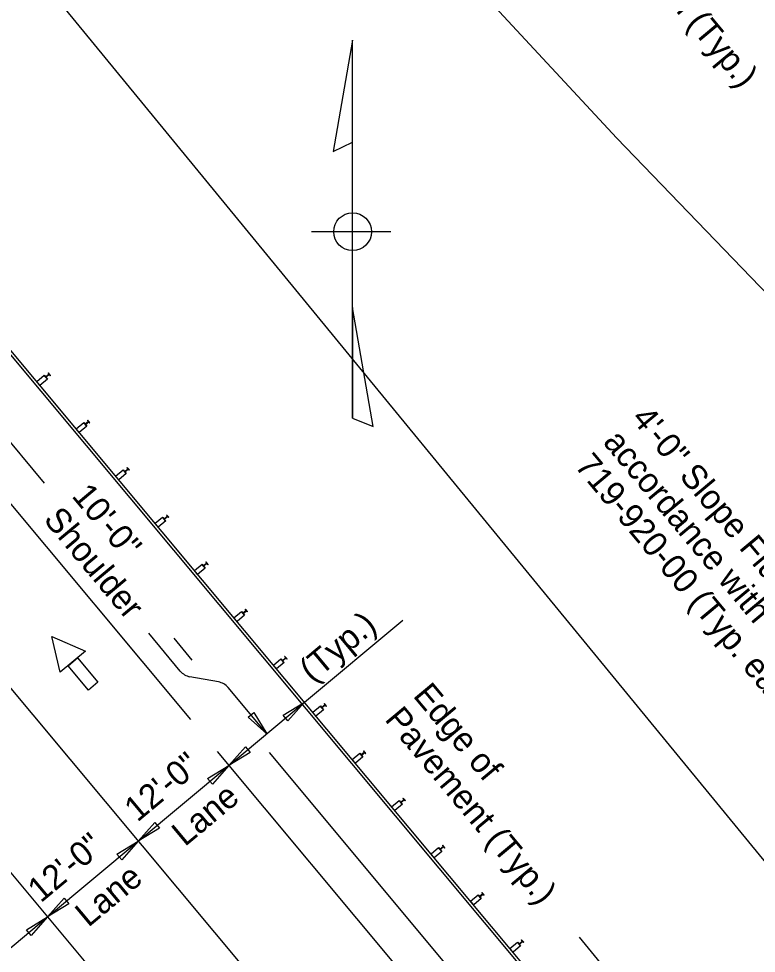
# Model space of a CAD drawing. Extents: x 2042995 to 2043795, y 305365 to 306249.
# Drawn here: x 2043311.5 to 2043386.5, y 306064.7 to 306159.6 of the extents above; entities that cross this region are included whole.
import ezdxf

# ---------------------------------------------------------------- set-up
doc = ezdxf.new("R2010")
doc.units = 0
for name, color, linetype in [('BR_AUTO DIMENSION', 7, 'Continuous'), ('BR_BORDER LINES', 7, 'Continuous'), ('BR_CENTER LINES', 7, 'Continuous'), ('BR_GROUND LINES', 7, 'Continuous'), ('BR_PROPOSED_TRAVELWAY', 7, 'Continuous'), ('BR_STRUCTURAL STEEL', 7, 'Continuous'), ('BR_TABLE LINES', 7, 'Continuous'), ('BR_TEXT', 7, 'Continuous'), ('RD_EV_JW', 7, 'Continuous')]:
    doc.layers.add(name, color=color, linetype=linetype)

msp = doc.modelspace()

# ---------------------------------------------------------------- linework, layer by layer
at = {"layer": 'BR_AUTO DIMENSION'}
for p, q in [((2043340.573, 306090.179), (2043350.567, 306098.525)), ((2043327.958, 306093.349), (2043324.758, 306097.181)), ((2043331.832, 306092.245), (2043328.936, 306092.779)), ((2043336.736, 306086.974), (2043332.81, 306091.675)), ((2043332.898, 306083.769), (2043340.573, 306090.179)), ((2043323.688, 306076.076), (2043332.898, 306083.769)), ((2043314.478, 306068.384), (2043323.688, 306076.076)), ((2043306.803, 306061.974), (2043314.478, 306068.384)), ((2043368.468, 306066.311), (2043370.627, 306063.725))]:
    msp.add_line(p, q, dxfattribs=at)
for points in [[(2043338.414, 306088.864), (2043340.573, 306090.179), (2043338.895, 306088.289)], [(2043335.421, 306089.133), (2043336.736, 306086.974), (2043334.845, 306088.652)], [(2043335.057, 306085.084), (2043332.898, 306083.769), (2043334.577, 306085.659)], [(2043330.739, 306082.454), (2043332.898, 306083.769), (2043331.22, 306081.878)], [(2043325.847, 306077.391), (2043323.688, 306076.076), (2043325.366, 306077.967)], [(2043321.529, 306074.762), (2043323.688, 306076.076), (2043322.01, 306074.186)], [(2043316.637, 306069.699), (2043314.478, 306068.384), (2043316.156, 306070.275)], [(2043312.319, 306067.069), (2043314.478, 306068.384), (2043312.799, 306066.494)]]:
    msp.add_lwpolyline(points, close=True, dxfattribs=at)
for centre, start, end in [((2043329.237, 306094.418), 219.86836, 259.5706), ((2043331.531, 306090.606), 39.86836, 79.5706)]:
    msp.add_arc(centre, 1.667, start, end, dxfattribs=at)
at = {"layer": 'BR_BORDER LINES'}
for p, q in [((2043345.464, 306157.437), (2043343.494, 306146.125)), ((2043345.464, 306157.437), (2043343.494, 306146.125)), ((2043345.465, 306119.037), (2043345.464, 306157.437)), ((2043343.494, 306146.125), (2043345.465, 306147.072)), ((2043343.494, 306146.125), (2043345.465, 306147.071)), ((2043349.341, 306137.972), (2043341.296, 306137.971)), ((2043347.542, 306118.191), (2043345.465, 306130.278)), ((2043347.542, 306118.191), (2043345.465, 306130.278)), ((2043345.465, 306130.278), (2043345.465, 306119.037)), ((2043345.465, 306119.037), (2043347.542, 306118.191)), ((2043345.465, 306119.037), (2043347.542, 306118.191))]:
    msp.add_line(p, q, dxfattribs=at)
msp.add_lwpolyline([(2043345.465, 306147.071), (2043345.465, 306147.072), (2043345.464, 306157.437)], dxfattribs=at)
msp.add_circle((2043345.464, 306137.971), 1.92, dxfattribs=at)
at = {"layer": 'BR_CENTER LINES'}
msp.add_line((2043284.298, 306123.239), (2043537.704, 305819.829), dxfattribs=at)
at = {"layer": 'BR_GROUND LINES'}
for p, q in [((2043339.051, 306183.232), (2043372.322, 306147.486)), ((2043372.322, 306147.486), (2043407.059, 306111.357))]:
    msp.add_line(p, q, dxfattribs=at)
at = {"layer": 'BR_PROPOSED_TRAVELWAY'}
for p, q in [((2043407.235, 306010.363), (2043303.875, 306134.119)), ((2043314.164, 306112.439), (2043297.347, 306132.575)), ((2043294.277, 306130.011), (2043328.997, 306088.44)), ((2043275.088, 306115.547), (2043399.847, 305966.169)), ((2043329.177, 306094.464), (2043327.323, 306096.684)), ((2043331.716, 306085.185), (2043414.157, 305986.476)), ((2043363.359, 306053.537), (2043337.011, 306085.084))]:
    msp.add_line(p, q, dxfattribs=at)
at = {"layer": 'BR_STRUCTURAL STEEL'}
for p, q in [((2043385.427, 306036.019), (2043301.538, 306136.463)), ((2043385.651, 306036.206), (2043301.761, 306136.65)), ((2043314.618, 306123.483), (2043314.298, 306123.216)), ((2043314.325, 306123.184), (2043314.644, 306123.451)), ((2043314.556, 306123.622), (2043314.524, 306123.595)), ((2043314.524, 306123.595), (2043314.618, 306123.483)), ((2043314.77, 306123.366), (2043314.556, 306123.622)), ((2043314.644, 306123.451), (2043314.738, 306123.339)), ((2043314.204, 306123.328), (2043314.172, 306123.301)), ((2043314.172, 306123.301), (2043314.386, 306123.045)), ((2043314.298, 306123.216), (2043314.204, 306123.328)), ((2043314.418, 306123.072), (2043314.325, 306123.184)), ((2043314.386, 306123.045), (2043314.418, 306123.072)), ((2043314.738, 306123.339), (2043314.77, 306123.366)), ((2043318.624, 306118.686), (2043318.304, 306118.419)), ((2043318.331, 306118.387), (2043318.651, 306118.654)), ((2043318.563, 306118.825), (2043318.531, 306118.798)), ((2043318.531, 306118.798), (2043318.624, 306118.686)), ((2043318.776, 306118.569), (2043318.563, 306118.825)), ((2043318.651, 306118.654), (2043318.744, 306118.542)), ((2043318.211, 306118.531), (2043318.179, 306118.504)), ((2043318.179, 306118.504), (2043318.392, 306118.248)), ((2043318.304, 306118.419), (2043318.211, 306118.531)), ((2043318.424, 306118.275), (2043318.331, 306118.387)), ((2043318.392, 306118.248), (2043318.424, 306118.275)), ((2043318.744, 306118.542), (2043318.776, 306118.569)), ((2043322.569, 306114.028), (2043322.537, 306114.001)), ((2043322.537, 306114.001), (2043322.63, 306113.889)), ((2043322.783, 306113.772), (2043322.569, 306114.028)), ((2043322.217, 306113.734), (2043322.185, 306113.707)), ((2043322.185, 306113.707), (2043322.399, 306113.451)), ((2043322.311, 306113.622), (2043322.217, 306113.734)), ((2043322.63, 306113.889), (2043322.311, 306113.622)), ((2043322.337, 306113.59), (2043322.657, 306113.857)), ((2043322.431, 306113.478), (2043322.337, 306113.59)), ((2043322.399, 306113.451), (2043322.431, 306113.478)), ((2043322.657, 306113.857), (2043322.751, 306113.745)), ((2043322.751, 306113.745), (2043322.783, 306113.772)), ((2043326.575, 306109.231), (2043326.543, 306109.204)), ((2043326.543, 306109.204), (2043326.637, 306109.092)), ((2043326.789, 306108.975), (2043326.575, 306109.231)), ((2043326.224, 306108.937), (2043326.192, 306108.91)), ((2043326.192, 306108.91), (2043326.405, 306108.654)), ((2043326.317, 306108.825), (2043326.224, 306108.937)), ((2043326.637, 306109.092), (2043326.317, 306108.825)), ((2043326.344, 306108.793), (2043326.664, 306109.06)), ((2043326.437, 306108.681), (2043326.344, 306108.793)), ((2043326.405, 306108.654), (2043326.437, 306108.681)), ((2043326.664, 306109.06), (2043326.757, 306108.948)), ((2043326.757, 306108.948), (2043326.789, 306108.975)), ((2043330.582, 306104.434), (2043330.55, 306104.407)), ((2043330.55, 306104.407), (2043330.643, 306104.295)), ((2043330.795, 306104.178), (2043330.582, 306104.434)), ((2043330.23, 306104.14), (2043330.198, 306104.113)), ((2043330.198, 306104.113), (2043330.412, 306103.857)), ((2043330.323, 306104.028), (2043330.23, 306104.14)), ((2043330.643, 306104.295), (2043330.323, 306104.028)), ((2043330.35, 306103.996), (2043330.67, 306104.263)), ((2043330.444, 306103.884), (2043330.35, 306103.996)), ((2043330.412, 306103.857), (2043330.444, 306103.884)), ((2043330.67, 306104.263), (2043330.763, 306104.151)), ((2043330.763, 306104.151), (2043330.795, 306104.178)), ((2043334.236, 306099.343), (2043334.204, 306099.316)), ((2043334.204, 306099.316), (2043334.418, 306099.06)), ((2043334.33, 306099.231), (2043334.236, 306099.343)), ((2043334.65, 306099.498), (2043334.33, 306099.231)), ((2043334.357, 306099.199), (2043334.676, 306099.466)), ((2043334.45, 306099.087), (2043334.357, 306099.199)), ((2043334.418, 306099.06), (2043334.45, 306099.087)), ((2043334.588, 306099.637), (2043334.556, 306099.61)), ((2043334.556, 306099.61), (2043334.65, 306099.498)), ((2043334.802, 306099.381), (2043334.588, 306099.637)), ((2043334.676, 306099.466), (2043334.77, 306099.354)), ((2043334.77, 306099.354), (2043334.802, 306099.381)), ((2043338.243, 306094.546), (2043338.211, 306094.519)), ((2043338.211, 306094.519), (2043338.425, 306094.263)), ((2043338.336, 306094.434), (2043338.243, 306094.546)), ((2043338.656, 306094.701), (2043338.336, 306094.434)), ((2043338.363, 306094.402), (2043338.683, 306094.669)), ((2043338.456, 306094.29), (2043338.363, 306094.402)), ((2043338.425, 306094.263), (2043338.456, 306094.29)), ((2043338.595, 306094.84), (2043338.563, 306094.813)), ((2043338.563, 306094.813), (2043338.656, 306094.701)), ((2043338.808, 306094.584), (2043338.595, 306094.84)), ((2043338.683, 306094.669), (2043338.776, 306094.557)), ((2043338.776, 306094.557), (2043338.808, 306094.584)), ((2043342.249, 306089.749), (2043342.217, 306089.722)), ((2043342.217, 306089.722), (2043342.431, 306089.466)), ((2043342.343, 306089.637), (2043342.249, 306089.749)), ((2043342.663, 306089.904), (2043342.343, 306089.637)), ((2043342.369, 306089.605), (2043342.689, 306089.872)), ((2043342.463, 306089.493), (2043342.369, 306089.605)), ((2043342.431, 306089.466), (2043342.463, 306089.493)), ((2043342.601, 306090.043), (2043342.569, 306090.016)), ((2043342.569, 306090.016), (2043342.663, 306089.904)), ((2043342.815, 306089.787), (2043342.601, 306090.043)), ((2043342.689, 306089.872), (2043342.783, 306089.76)), ((2043342.783, 306089.76), (2043342.815, 306089.787)), ((2043346.256, 306084.952), (2043346.224, 306084.925)), ((2043346.224, 306084.925), (2043346.437, 306084.669)), ((2043346.349, 306084.84), (2043346.256, 306084.952)), ((2043346.669, 306085.107), (2043346.349, 306084.84)), ((2043346.376, 306084.808), (2043346.696, 306085.075)), ((2043346.469, 306084.696), (2043346.376, 306084.808)), ((2043346.437, 306084.669), (2043346.469, 306084.696)), ((2043346.607, 306085.246), (2043346.575, 306085.219)), ((2043346.575, 306085.219), (2043346.669, 306085.107)), ((2043346.821, 306084.99), (2043346.607, 306085.246)), ((2043346.696, 306085.075), (2043346.789, 306084.963)), ((2043346.789, 306084.963), (2043346.821, 306084.99)), ((2043350.262, 306080.155), (2043350.23, 306080.128)), ((2043350.23, 306080.128), (2043350.444, 306079.872)), ((2043350.356, 306080.043), (2043350.262, 306080.155)), ((2043350.675, 306080.31), (2043350.356, 306080.043)), ((2043350.382, 306080.011), (2043350.702, 306080.278)), ((2043350.476, 306079.899), (2043350.382, 306080.011)), ((2043350.444, 306079.872), (2043350.476, 306079.899)), ((2043350.614, 306080.449), (2043350.582, 306080.422)), ((2043350.582, 306080.422), (2043350.675, 306080.31)), ((2043350.828, 306080.193), (2043350.614, 306080.449)), ((2043350.702, 306080.278), (2043350.796, 306080.166)), ((2043350.796, 306080.166), (2043350.828, 306080.193)), ((2043354.268, 306075.358), (2043354.236, 306075.331)), ((2043354.236, 306075.331), (2043354.45, 306075.075)), ((2043354.362, 306075.246), (2043354.268, 306075.358)), ((2043354.682, 306075.513), (2043354.362, 306075.246)), ((2043354.389, 306075.214), (2043354.708, 306075.481)), ((2043354.482, 306075.102), (2043354.389, 306075.214)), ((2043354.45, 306075.075), (2043354.482, 306075.102)), ((2043354.62, 306075.652), (2043354.588, 306075.625)), ((2043354.588, 306075.625), (2043354.682, 306075.513)), ((2043354.834, 306075.396), (2043354.62, 306075.652)), ((2043354.708, 306075.481), (2043354.802, 306075.369)), ((2043354.802, 306075.369), (2043354.834, 306075.396)), ((2043358.275, 306070.561), (2043358.243, 306070.534)), ((2043358.243, 306070.534), (2043358.457, 306070.278)), ((2043358.368, 306070.449), (2043358.275, 306070.561)), ((2043358.688, 306070.716), (2043358.368, 306070.449)), ((2043358.395, 306070.417), (2043358.715, 306070.684)), ((2043358.489, 306070.305), (2043358.395, 306070.417)), ((2043358.457, 306070.278), (2043358.489, 306070.305)), ((2043358.627, 306070.855), (2043358.595, 306070.828)), ((2043358.595, 306070.828), (2043358.688, 306070.716)), ((2043358.84, 306070.599), (2043358.627, 306070.855)), ((2043358.715, 306070.684), (2043358.808, 306070.572)), ((2043358.808, 306070.572), (2043358.84, 306070.599)), ((2043362.281, 306065.764), (2043362.249, 306065.737)), ((2043362.249, 306065.737), (2043362.463, 306065.481)), ((2043362.375, 306065.652), (2043362.281, 306065.764)), ((2043362.695, 306065.919), (2043362.375, 306065.652)), ((2043362.401, 306065.62), (2043362.721, 306065.887)), ((2043362.495, 306065.508), (2043362.401, 306065.62)), ((2043362.463, 306065.481), (2043362.495, 306065.508)), ((2043362.633, 306066.058), (2043362.601, 306066.031)), ((2043362.601, 306066.031), (2043362.695, 306065.919)), ((2043362.847, 306065.802), (2043362.633, 306066.058)), ((2043362.721, 306065.887), (2043362.815, 306065.775)), ((2043362.815, 306065.775), (2043362.847, 306065.802))]:
    msp.add_line(p, q, dxfattribs=at)
for points in [[(2043313.696, 306122.36), (2043313.375, 306122.744), (2043314.143, 306123.385), (2043314.463, 306123.001)], [(2043317.702, 306117.563), (2043317.382, 306117.947), (2043318.149, 306118.588), (2043318.47, 306118.204)], [(2043321.709, 306112.766), (2043321.388, 306113.15), (2043322.156, 306113.791), (2043322.476, 306113.407)], [(2043325.715, 306107.969), (2043325.395, 306108.353), (2043326.162, 306108.994), (2043326.483, 306108.61)], [(2043329.722, 306103.172), (2043329.401, 306103.556), (2043330.169, 306104.197), (2043330.489, 306103.813)], [(2043333.728, 306098.375), (2043333.407, 306098.759), (2043334.175, 306099.4), (2043334.496, 306099.016)], [(2043337.734, 306093.578), (2043337.414, 306093.962), (2043338.181, 306094.603), (2043338.502, 306094.219)], [(2043341.741, 306088.781), (2043341.42, 306089.165), (2043342.188, 306089.806), (2043342.508, 306089.422)], [(2043345.747, 306083.984), (2043345.427, 306084.368), (2043346.194, 306085.009), (2043346.515, 306084.625)], [(2043349.754, 306079.187), (2043349.433, 306079.571), (2043350.201, 306080.212), (2043350.521, 306079.828)], [(2043353.76, 306074.39), (2043353.44, 306074.774), (2043354.207, 306075.415), (2043354.528, 306075.031)], [(2043357.766, 306069.593), (2043357.446, 306069.977), (2043358.213, 306070.618), (2043358.534, 306070.234)], [(2043361.773, 306064.796), (2043361.452, 306065.18), (2043362.22, 306065.821), (2043362.54, 306065.437)]]:
    msp.add_lwpolyline(points, close=True, dxfattribs=at)
at = {"layer": 'BR_TABLE LINES'}
for points in [[(2043315.756, 306093.227), (2043314.899, 306096.853), (2043318.314, 306095.363)], [(2043319.583, 306092.224), (2043318.619, 306091.419), (2043316.553, 306093.892), (2043317.517, 306094.698)]]:
    msp.add_lwpolyline(points, close=True, dxfattribs=at)
at = {"layer": 'RD_EV_JW'}
msp.add_line((2043423.712, 306029.688), (2043316.3, 306160.558), dxfattribs=at)

# ---------------------------------------------------------------- texts
at = {"layer": 'BR_TEXT'}
for s, rotation, p in [('Approximate Toe of Fill (Typ.)', 309.86836, (2043356.704, 306186.192)), ('4\'-0" Slope Flume & Riprap pad in', 309.86836, (2043373.701, 306118.954)), ('accordance with Standard Drawing', 309.86836, (2043370.823, 306116.55)), ('719-920-00 (Typ. each corner)', 309.86836, (2043367.945, 306114.146)), ('10\'-0"', 309.86836, (2043316.851, 306111.097)), ('Shoulder', 309.86836, (2043313.973, 306108.694)), ('(Typ.)', 39.86836, (2043341.381, 306092.098)), ('Edge of', 309.86836, (2043351.519, 306090.816)), ('Pavement (Typ.)', 309.86836, (2043348.641, 306088.413)), ('12\'-0"', 39.86836, (2043323.599, 306077.94)), ('Lane', 39.86836, (2043328.424, 306075.455)), ('12\'-0"', 39.86836, (2043313.783, 306069.741)), ('Lane', 39.86836, (2043318.608, 306067.256))]:
    msp.add_text(s, height=2.5, rotation=rotation, dxfattribs=at).set_placement(p)

doc.saveas('drawing.dxf')
